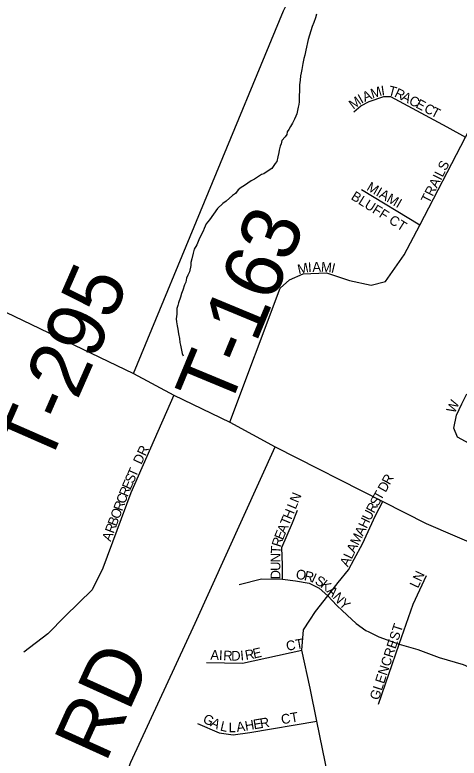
# Model space of a CAD drawing. Extents: x 1310247 to 1664935, y 235267 to 584339.
# Drawn here: x 1463467 to 1465757, y 455550 to 459384 of the extents above; entities that cross this region are included whole.
import ezdxf

# ---------------------------------------------------------------- set-up
doc = ezdxf.new("R2010")
doc.units = 0
for name, color, linetype in [('GM_X_County_Road', 7, 'Continuous'), ('GM_X_Minor_River', 7, 'Continuous'), ('GM_X_Township_Road', 7, 'Continuous'), ('GM_X_Township_Road_Text', 7, 'Continuous'), ('GM_X_Township_Subdivision', 7, 'Continuous'), ('GM_X_Township_Subdivision_Text', 7, 'Continuous')]:
    doc.layers.add(name, color=color, linetype=linetype)

msp = doc.modelspace()

# ---------------------------------------------------------------- linework, layer by layer
at = {"layer": 'GM_X_County_Road'}
msp.add_lwpolyline([(1462999.8, 458051.7), (1463420.2, 457850.8), (1464078.7, 457533.9), (1464287.1, 457421.7), (1464574.3, 457282.4), (1464807.9, 457156.5), (1465363.9, 456874.3), (1465587.4, 456760.9), (1465870.2, 456637.7), (1466408.1, 456350.2), (1466567, 456282.7), (1466802.1, 456168.8), (1466944.3, 456105.5), (1467017.3, 456080.5), (1467138.3, 456055.5), (1467286.3, 456036.3), (1467424.7, 456013.2), (1467543.8, 455986.3), (1467632, 455964.7), (1467837.7, 455899.8), (1468066.4, 455813.4), (1468254.7, 455723.1), (1468322, 455680.8)], dxfattribs=at)
at = {"layer": 'GM_X_Minor_River'}
for points in [[(1465022.2, 459388.4), (1465015.7, 459368.5), (1465007.1, 459344.7), (1464998.6, 459324.9), (1464991.9, 459301), (1464978.8, 459257.3), (1464974.4, 459241.4), (1464969.8, 459217.5), (1464967.3, 459201.5), (1464960.7, 459175.7), (1464956.3, 459159.8), (1464951.6, 459133.8), (1464946.8, 459101.9), (1464942.3, 459086), (1464939.9, 459070), (1464937.4, 459048.1), (1464934.8, 459024.1), (1464932.5, 458936), (1464930.2, 458922.1), (1464927.8, 458908.1), (1464923.3, 458890.2), (1464920.9, 458874.2), (1464914.6, 458862.4), (1464908.2, 458846.5), (1464897.6, 458824.8), (1464887.2, 458809), (1464878.7, 458793.2), (1464870.4, 458781.4), (1464868.1, 458767.5), (1464859.7, 458755.7), (1464843.2, 458736.1), (1464838.7, 458718.1), (1464834.4, 458706.2), (1464829.9, 458686.3), (1464827.6, 458674.4), (1464823, 458652.5), (1464816.4, 458628.6), (1464808.1, 458616.8), (1464791.4, 458591.2), (1464773, 458579.6), (1464750.6, 458564.2), (1464738.5, 458560.5), (1464701.8, 458537.5), (1464685.5, 458527.9), (1464667.1, 458516.3), (1464650.8, 458504.7), (1464632.5, 458493.2), (1464618.1, 458481.6), (1464603.6, 458461.9), (1464589.3, 458452.3), (1464556.5, 458423.1), (1464538.1, 458411.5), (1464511.4, 458386.2), (1464469.8, 458327.2), (1464453.2, 458305.6), (1464442.6, 458281.8), (1464438.2, 458267.9), (1464419.3, 458232.4), (1464404.4, 458198.7), (1464391.7, 458175), (1464385.2, 458155.1), (1464378.4, 458125.3), (1464374, 458107.4), (1464373.6, 458091.3), (1464366.7, 458059.5)], [(1464366.7, 458059.5), (1464358.3, 458041.7), (1464351.8, 458025.8), (1464347.3, 458005.9), (1464340.9, 457992), (1464332.2, 457964.2), (1464325.7, 457946.4), (1464321.3, 457928.5), (1464310.5, 457898.7), (1464306.1, 457884.8), (1464301.7, 457868.9), (1464301, 457840.9), (1464298.4, 457816.9), (1464300, 457800.8), (1464303.5, 457780.7), (1464307, 457762.6), (1464310.4, 457738.5), (1464315.8, 457714.3), (1464317.3, 457694.2), (1464321, 457680.1), (1464326.3, 457653.9), (1464329.9, 457637.8), (1464333.6, 457625.7)]]:
    msp.add_lwpolyline(points, dxfattribs=at)
at = {"layer": 'GM_X_Township_Road'}
for points in [[(1464078.7, 457533.9), (1464852.3, 459404.6), (1464863.1, 459428.3), (1464867.7, 459446.3), (1464870.3, 459464.2), (1464874.1, 459485.6), (1464855.2, 459505.5), (1464818.3, 459521.6), (1464777.5, 459540), (1464669.6, 459580.3), (1464542.7, 459637.1), (1464491.5, 459676), (1464470.7, 459707.2), (1464461.2, 459741.3), (1464465, 459807.6), (1464474.5, 459881.5), (1464489.7, 459928.8), (1464573, 460038.6)], [(1463962.3, 455169.9), (1463974.1, 455237.3), (1463996.7, 455308.6), (1464013.2, 455389), (1464040.1, 455465.3), (1464064.8, 455529.3), (1464396.9, 456247.2), (1464807.9, 457156.5)]]:
    msp.add_lwpolyline(points, dxfattribs=at)
at = {"layer": 'GM_X_Township_Subdivision'}
for points in [[(1464574.3, 457282.4), (1464834.6, 457974), (1464883, 458017.9), (1464953.6, 458048.8), (1465072.6, 458053.1), (1465191.5, 458013.5), (1465303.9, 457990.3), (1465376.9, 458009.4), (1465473.6, 458145.8), (1465553.8, 458299.6), (1465790.5, 458754.2), (1465857, 458882), (1465866.1, 459014.7), (1465881.2, 459059.2), (1465900.4, 459091.7), (1465914.7, 459107.2), (1465980.5, 459146.8), (1466365.3, 459340.8), (1466701.7, 459507.9), (1467046.4, 459652.4), (1467122, 459682.4), (1467307.8, 459755.3), (1467400.7, 459746.8)], [(1465214.1, 458883.9), (1465249.5, 458914.8), (1465293.5, 458936.8), (1465368.2, 458963.2), (1465403.9, 458963.1), (1465693.1, 458806.7), (1465790.5, 458754.2)], [(1465553.8, 458299.6), (1465253.2, 458480.9)], [(1464287.1, 457421.7), (1464063.9, 456918.7), (1463920, 456529.4), (1463865.7, 456418.5), (1463726, 456282.9), (1463636.8, 456191.5), (1463513.6, 456097.3)], [(1466093.3, 457036.1), (1465841.4, 457154.6), (1465789.5, 457183.4), (1465749.1, 457206.4), (1465728.8, 457251.5), (1465743.4, 457319.9), (1465770.3, 457377.4), (1465796.2, 457428.9)], [(1464987.9, 456262.7), (1465015.7, 456305.8), (1465080.8, 456387.7), (1465133.3, 456456.9), (1465185.8, 456522), (1465215.1, 456576.6), (1465259.2, 456656.4), (1465326.4, 456801.2), (1465363.9, 456874.3)], [(1464845.7, 456473.7), (1464845.7, 456545.1), (1464843.6, 456637.5), (1464898.2, 456763.4), (1464923.4, 456828.5)], [(1465341.1, 455829.3), (1465448.2, 456137.9), (1465519.5, 456343.6), (1465588.8, 456492.6)], [(1464623.2, 456446.4), (1464738.6, 456475.8), (1464845.7, 456473.7), (1464912.9, 456465.3), (1464984.2, 456452.7), (1465034.6, 456427.6), (1465080.8, 456387.7), (1465127, 456337.3), (1465179.5, 456286.9), (1465225.6, 456244.9), (1465276, 456209.2), (1465291.4, 456201.6)], [(1465082.4, 455455.5), (1465022.8, 455741.6), (1464988.4, 455911.2), (1464946.4, 456106.4), (1464954.8, 456211.3), (1464987.9, 456262.7)], [(1465291.4, 456201.6), (1465343.2, 456175.7), (1465448.2, 456137.9), (1465544.7, 456110.6), (1465653.9, 456068.6), (1465777.7, 456032.9), (1465878.5, 455988.8), (1465970.9, 455955.2), (1466107.3, 455917.5), (1466178.7, 455890.2), (1466264.8, 455854.5), (1466336.1, 455818.8), (1466392.8, 455785.2), (1466485.2, 455743.2), (1466550.2, 455720.1), (1466617.4, 455709.6)], [(1464455.2, 456043.4), (1464640.9, 456040.3), (1464946.4, 456106.4)], [(1464407.5, 455729.6), (1464519.8, 455680.3), (1464592.2, 455669.8), (1464678.3, 455682.4), (1465022.8, 455741.6)]]:
    msp.add_lwpolyline(points, dxfattribs=at)

# ---------------------------------------------------------------- texts
at = {"layer": 'GM_X_Township_Road_Text'}
for s, rotation, p in [('T-163', 67.4669, (1464564.4, 457337.4)), ('T-295', 66.3223, (1463636.3, 457046.2)), ('RD', 65.6467, (1463934, 455520.9))]:
    msp.add_text(s, height=300, rotation=rotation, dxfattribs=at).set_placement(p)
at = {"layer": 'GM_X_Township_Subdivision_Text'}
for s, rotation, p in [('M', 18.5904, (1465310.2, 458951.7)), ('I', 8.4702, (1465358, 458968)), ('T', 345.2481, (1465387.6, 458971.8)), ('A', 22.7594, (1465270.5, 458935)), ('R', 334.2819, (1465419.3, 458963.7)), ('A', 332.6823, (1465454.6, 458946.6)), ('M', 36.9355, (1465211.9, 458894.3)), ('I', 28.7744, (1465252.5, 458925)), ('C', 332.6747, (1465493.7, 458926.5)), ('E', 332.6652, (1465528.9, 458908.3)), ('C', 332.6747, (1465571.9, 458886)), ('T', 332.672, (1465607.1, 458867.9)), ('TRAILS', 62.9047, (1465601.9, 458408)), ('MIAMI', 329.931, (1465276.2, 458482.3)), ('BLUFF CT', 327.8044, (1465195.4, 458435.7)), ('M', 12.5031, (1464929.8, 458045.8)), ('I', 3.7181, (1464979.3, 458057)), ('A', 1.8145, (1465000.9, 458058.4)), ('M', 355.4602, (1465043.4, 458059.8)), ('I', 346.7269, (1465094, 458056)), ('W', 65.2238, (1465733.7, 457325.2)), ('DR', 64.7982, (1464118.9, 457061.3)), ('T', 66.0385, (1464090.7, 456995.6)), ('E', 66.3315, (1464062.3, 456931.2)), ('S', 66.0264, (1464076.4, 456963.4)), ('R', 60.936, (1465399, 456956.1)), ('R', 68.0768, (1464047.6, 456894.8)), ('D', 60.9518, (1465377.7, 456917.6)), ('C', 69.2162, (1464033.7, 456858.1)), ('N', 67.4356, (1464927.4, 456863.1)), ('T', 60.9295, (1465354.1, 456875.3)), ('R', 69.1996, (1464019.6, 456821)), ('R', 61.4147, (1465318.1, 456809.8)), ('S', 60.9534, (1465337, 456844.5)), ('O', 69.2359, (1464004, 456779.9)), ('H', 67.4412, (1464891.9, 456777.7)), ('L', 67.427, (1464913.9, 456830.5)), ('U', 63.4936, (1465298.7, 456770.9)), ('B', 69.2162, (1463989.9, 456742.8)), ('T', 67.427, (1464878.4, 456745.2)), ('H', 64.1485, (1465279.6, 456731.4)), ('R', 69.1996, (1463975.9, 456705.8)), ('E', 67.6912, (1464848.2, 456672.1)), ('A', 67.4356, (1464861.5, 456704.6)), ('A', 64.1857, (1465260.5, 456691.8)), ('A', 69.2214, (1463960.3, 456664.6)), ('R', 72.9401, (1464837, 456635.4)), ('M', 64.16, (1465237.4, 456644.3)), ('T', 86.9111, (1464835.6, 456603.4)), ('A', 64.1682, (1465218.3, 456604.7)), ('N', 89.8237, (1464835.5, 456560)), ('L', 64.1832, (1465202.9, 456573)), ('A', 64.1682, (1465183.8, 456533.4)), ('U', 89.8032, (1464835.4, 456516)), ('O', 348.7801, (1464912, 456477)), ('D', 89.8251, (1464835.2, 456472.1)), ('R', 346.5411, (1464954.7, 456468.6)), ('I', 335.6248, (1464990.8, 456460.2)), ('S', 330.0484, (1465009.7, 456451.7)), ('LN', 64.7982, (1465544.6, 456423.3)), ('K', 321.4426, (1465038.5, 456435.2)), ('A', 315.17, (1465071.9, 456408.8)), ('N', 311.443, (1465102.5, 456378.4)), ('Y', 316.1466, (1465134.7, 456342.2)), ('GLENCREST', 71.7905, (1465341.7, 455845.8)), ('CT', 10.0138, (1464869.4, 456103)), ('A', 357.1338, (1464473.9, 456058.7)), ('I', 357.1338, (1464517.9, 456056.5)), ('R', 357.1338, (1464539.9, 456055.4)), ('D', 359.746, (1464581.9, 456053.4)), ('I', 4.9705, (1464630.9, 456053.4)), ('R', 10.195, (1464657.7, 456056)), ('E', 12.8073, (1464699.1, 456063.5)), ('G', 333.5425, (1464431.3, 455736.7)), ('R', 9.4718, (1464734.5, 455704.3)), ('CT', 9.4584, (1464843.1, 455724.6)), ('A', 333.5425, (1464470.6, 455717.1)), ('L', 347.023, (1464522.1, 455693.2)), ('L', 0.1339, (1464568.8, 455683.9)), ('A', 8.5243, (1464612, 455684.6)), ('H', 9.4648, (1464656.4, 455691.2)), ('E', 9.4689, (1464699.8, 455698.5))]:
    msp.add_text(s, height=50, rotation=rotation, dxfattribs=at).set_placement(p)

doc.saveas('drawing.dxf')
